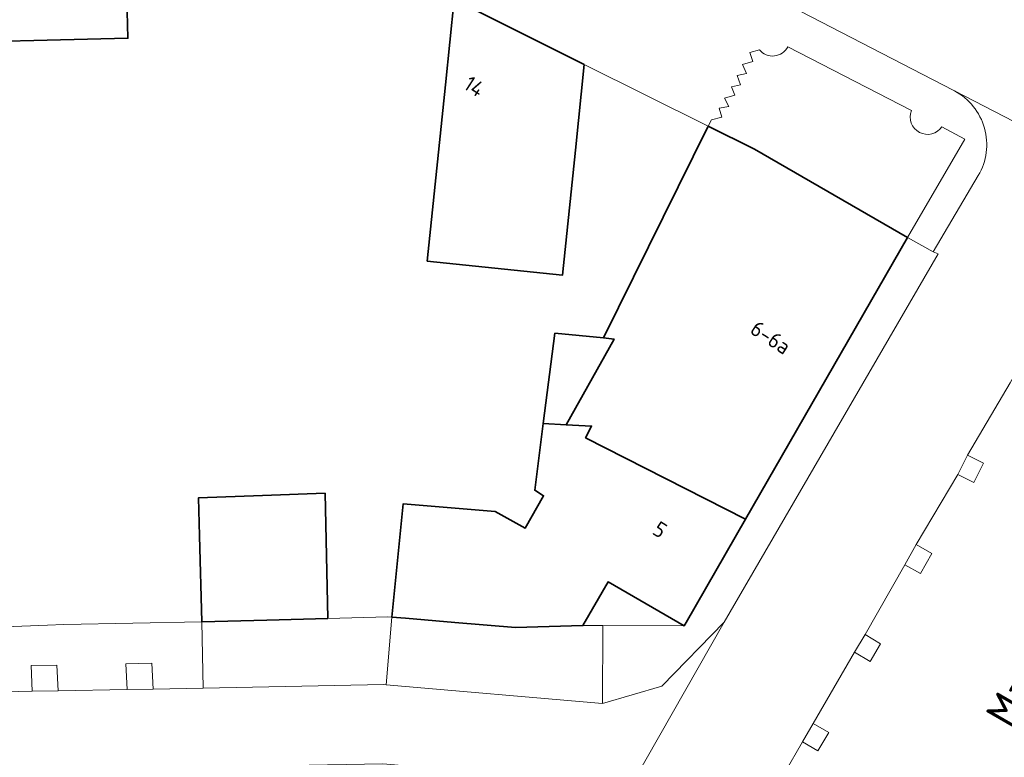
# Model space of a CAD drawing. Extents: x 184422 to 188298, y 343471 to 350189.
# Tile 424 of 513: x 187056 to 187113, y 349157 to 349200. Entities that reach past the tile are written whole.
import ezdxf
from ezdxf.enums import TextEntityAlignment as Align

# ---------------------------------------------------------------- set-up
doc = ezdxf.new("R2010")
doc.units = 0
for name, color, linetype, lineweight in [('B-WA-GR-BEPLANTING_CULTUUR_HEESTERS-GV', 252, 'Continuous', 18), ('B-WA-OG-TERREIN_ERF-GV', 252, 'Continuous', 18), ('B-WA-OG-TOPOGRAFIE-T18', 252, 'Continuous', 18), ('B-WA-VH-VERHARDING_OPEN-GV', 252, 'Continuous', 18), ('B-WA-VH-VERHARDING_SIERBESTRATING-GV', 252, 'Continuous', 18), ('B-WA-VH-VERHARDING_STRAATBAKSTEEN-GV', 252, 'Continuous', 18), ('B-WE-OG-BEBOUWING-GV', 250, 'Continuous', 35), ('B-WE-OG-BEBOUWING-T18', 10, 'Continuous', 18)]:
    doc.layers.add(name, color=color, linetype=linetype, lineweight=lineweight)
doc.styles.add('NLCS-ISO-M1000-T18', font='NLCS-ISO.ttf', dxfattribs={"height": 1.8})
doc.styles.add('NLCS-ISO-M500-T18', font='NLCS-ISO.ttf', dxfattribs={"height": 0.9})

msp = doc.modelspace()

# ---------------------------------------------------------------- linework, layer by layer
at = {"layer": 'B-WA-GR-BEPLANTING_CULTUUR_HEESTERS-GV', "flags": 128}
for points in [[(187110.491, 349174.476), (187109.929, 349173.36), (187110.867, 349172.888), (187111.429, 349174.004)], [(187110.491, 349174.476), (187109.929, 349173.36), (187110.867, 349172.888), (187111.429, 349174.004)], [(187110.491, 349174.476), (187109.929, 349173.36), (187110.867, 349172.888), (187111.429, 349174.004)], [(187107.515, 349169.284), (187106.86, 349168.118), (187107.776, 349167.603), (187108.431, 349168.77)], [(187107.515, 349169.284), (187106.86, 349168.118), (187107.776, 349167.603), (187108.431, 349168.77)], [(187107.515, 349169.284), (187106.86, 349168.118), (187107.776, 349167.603), (187108.431, 349168.77)], [(187104.554, 349164.06), (187103.941, 349163.036), (187104.842, 349162.497), (187105.455, 349163.521)], [(187104.554, 349164.06), (187103.941, 349163.036), (187104.842, 349162.497), (187105.455, 349163.521)], [(187104.554, 349164.06), (187103.941, 349163.036), (187104.842, 349162.497), (187105.455, 349163.521)], [(187057.741, 349160.796), (187057.67, 349162.295), (187056.17, 349162.266), (187056.241, 349160.767)], [(187057.741, 349160.796), (187057.67, 349162.295), (187056.17, 349162.266), (187056.241, 349160.767)], [(187057.741, 349160.796), (187057.67, 349162.295), (187056.17, 349162.266), (187056.241, 349160.767)], [(187061.742, 349160.873), (187063.243, 349160.902), (187063.172, 349162.401), (187061.671, 349162.372)], [(187061.742, 349160.873), (187063.243, 349160.902), (187063.172, 349162.401), (187061.671, 349162.372)], [(187061.742, 349160.873), (187063.243, 349160.902), (187063.172, 349162.401), (187061.671, 349162.372)], [(187101.537, 349158.908), (187100.915, 349157.844), (187101.822, 349157.314), (187102.443, 349158.379)], [(187101.537, 349158.908), (187100.915, 349157.844), (187101.822, 349157.314), (187102.443, 349158.379)], [(187101.537, 349158.908), (187100.915, 349157.844), (187101.822, 349157.314), (187102.443, 349158.379)]]:
    msp.add_lwpolyline(points, close=True, dxfattribs=at)
at = {"layer": 'B-WA-OG-TERREIN_ERF-GV', "flags": 128}
for points in [[(187061.605, 349205.663), (187061.783, 349198.676), (187049.287, 349198.358)], [(187061.605, 349205.663), (187061.783, 349198.676), (187049.287, 349198.358)], [(187061.605, 349205.663), (187061.783, 349198.676), (187049.287, 349198.358)], [(187011.795, 349162.84), (187057.127, 349164.611), (187058.07, 349164.637), (187066.081, 349164.797), (187065.945, 349169.795), (187065.885, 349172.005), (187069.593, 349172.134), (187073.225, 349172.26), (187073.376, 349164.996), (187076.858, 349165.091), (187077.103, 349165.07), (187077.761, 349171.651), (187083.09, 349171.202), (187084.843, 349170.244), (187085.906, 349172.118), (187085.392, 349172.437), (187085.882, 349176.306), (187086.548, 349181.558), (187089.372, 349181.276), (187095.452, 349193.567), (187088.263, 349197.141), (187087.748, 349192.167), (187086.997, 349184.918), (187079.145, 349185.731), (187080.205, 349195.968), (187080.72, 349200.942)], [(187011.795, 349162.84), (187057.127, 349164.611), (187058.07, 349164.637), (187066.081, 349164.797), (187065.945, 349169.795), (187065.885, 349172.005), (187069.593, 349172.134), (187073.225, 349172.26), (187073.376, 349164.996), (187076.858, 349165.091), (187077.103, 349165.07), (187077.761, 349171.651), (187083.09, 349171.202), (187084.843, 349170.244), (187085.906, 349172.118), (187085.392, 349172.437), (187085.882, 349176.306), (187086.548, 349181.558), (187089.372, 349181.276), (187095.452, 349193.567), (187088.263, 349197.141), (187087.748, 349192.167), (187086.997, 349184.918), (187079.145, 349185.731), (187080.205, 349195.968), (187080.72, 349200.942)], [(187011.795, 349162.84), (187057.127, 349164.611), (187058.07, 349164.637), (187066.081, 349164.797), (187065.945, 349169.795), (187065.885, 349172.005), (187069.593, 349172.134), (187073.225, 349172.26), (187073.376, 349164.996), (187076.858, 349165.091), (187077.103, 349165.07), (187077.761, 349171.651), (187083.09, 349171.202), (187084.843, 349170.244), (187085.906, 349172.118), (187085.392, 349172.437), (187085.882, 349176.306), (187086.548, 349181.558), (187089.372, 349181.276), (187095.452, 349193.567), (187088.263, 349197.141), (187087.748, 349192.167), (187086.997, 349184.918), (187079.145, 349185.731), (187080.205, 349195.968), (187080.72, 349200.942)]]:
    msp.add_lwpolyline(points, dxfattribs=at)
msp.add_lwpolyline([(187094.063, 349164.573), (187089.643, 349167.116), (187088.187, 349164.585), (187089.339, 349164.583)], close=True, dxfattribs=at)
msp.add_lwpolyline([(187094.063, 349164.573), (187089.643, 349167.116), (187088.187, 349164.585), (187089.339, 349164.583)], close=True, dxfattribs=at)
msp.add_lwpolyline([(187094.063, 349164.573), (187089.643, 349167.116), (187088.187, 349164.585), (187089.339, 349164.583)], close=True, dxfattribs=at)
at = {"layer": 'B-WA-VH-VERHARDING_OPEN-GV', "flags": 128}
msp.add_lwpolyline([(187112.969, 349178.68), (187110.491, 349174.476), (187111.429, 349174.004), (187110.867, 349172.888), (187109.929, 349173.36), (187107.515, 349169.284), (187108.431, 349168.77), (187107.776, 349167.603), (187106.86, 349168.118), (187104.554, 349164.06), (187105.455, 349163.521), (187104.842, 349162.497), (187103.941, 349163.036), (187101.537, 349158.908), (187102.443, 349158.379), (187101.822, 349157.314), (187100.915, 349157.844), (187098.882, 349154.285), (187099.781, 349153.741), (187099.095, 349152.608), (187098.197, 349153.151), (187097.959, 349152.619)], dxfattribs=at)
msp.add_lwpolyline([(187112.969, 349178.68), (187110.491, 349174.476), (187111.429, 349174.004), (187110.867, 349172.888), (187109.929, 349173.36), (187107.515, 349169.284), (187108.431, 349168.77), (187107.776, 349167.603), (187106.86, 349168.118), (187104.554, 349164.06), (187105.455, 349163.521), (187104.842, 349162.497), (187103.941, 349163.036), (187101.537, 349158.908), (187102.443, 349158.379), (187101.822, 349157.314), (187100.915, 349157.844), (187098.882, 349154.285), (187099.781, 349153.741), (187099.095, 349152.608), (187098.197, 349153.151), (187097.959, 349152.619)], dxfattribs=at)
msp.add_lwpolyline([(187112.969, 349178.68), (187110.491, 349174.476), (187111.429, 349174.004), (187110.867, 349172.888), (187109.929, 349173.36), (187107.515, 349169.284), (187108.431, 349168.77), (187107.776, 349167.603), (187106.86, 349168.118), (187104.554, 349164.06), (187105.455, 349163.521), (187104.842, 349162.497), (187103.941, 349163.036), (187101.537, 349158.908), (187102.443, 349158.379), (187101.822, 349157.314), (187100.915, 349157.844), (187098.882, 349154.285), (187099.781, 349153.741), (187099.095, 349152.608), (187098.197, 349153.151), (187097.959, 349152.619)], dxfattribs=at)
at = {"layer": 'B-WA-VH-VERHARDING_SIERBESTRATING-GV', "flags": 128}
for points in [[(187109.742, 349195.619), (187115.5, 349192.633), (187116.016, 349192.366), (187119.303, 349190.661), (187121.835, 349196.224), (187114.674, 349199.938), (187104.141, 349205.41), (187094.107, 349210.187), (187068.223, 349220.519), (187026.523, 349233.09)], [(187109.742, 349195.619), (187115.5, 349192.633), (187116.016, 349192.366), (187119.303, 349190.661), (187121.835, 349196.224), (187114.674, 349199.938), (187104.141, 349205.41), (187094.107, 349210.187), (187068.223, 349220.519), (187026.523, 349233.09)], [(187109.742, 349195.619), (187115.5, 349192.633), (187116.016, 349192.366), (187119.303, 349190.661), (187121.835, 349196.224), (187114.674, 349199.938), (187104.141, 349205.41), (187094.107, 349210.187), (187068.223, 349220.519), (187026.523, 349233.09)], [(187024.744, 349227.22), (187066.265, 349214.73), (187095.509, 349203), (187109.663, 349195.66)], [(187109.663, 349195.66), (187095.509, 349203), (187066.265, 349214.73), (187024.744, 349227.22)], [(187024.744, 349227.22), (187066.265, 349214.73), (187095.509, 349203), (187109.663, 349195.66)], [(187109.663, 349195.66), (187095.509, 349203), (187066.265, 349214.73), (187024.744, 349227.22)], [(187024.744, 349227.22), (187066.265, 349214.73), (187095.509, 349203), (187109.663, 349195.66)], [(187109.663, 349195.66), (187095.509, 349203), (187066.265, 349214.73), (187024.744, 349227.22)], [(187048.982, 349210.342), (187061.478, 349210.661), (187080.72, 349200.942), (187088.263, 349197.141), (187095.452, 349193.567), (187095.653, 349193.934), (187096.242, 349194.096), (187096.092, 349194.614), (187096.653, 349194.718), (187096.4, 349195.185), (187096.991, 349195.378), (187096.806, 349195.862), (187097.321, 349195.975), (187097.138, 349196.517), (187097.672, 349196.63), (187097.451, 349197.141), (187098.035, 349197.314), (187097.869, 349197.854), (187098.422, 349198.005)], [(187048.982, 349210.342), (187061.478, 349210.661), (187080.72, 349200.942), (187088.263, 349197.141), (187095.452, 349193.567), (187095.653, 349193.934), (187096.242, 349194.096), (187096.092, 349194.614), (187096.653, 349194.718), (187096.4, 349195.185), (187096.991, 349195.378), (187096.806, 349195.862), (187097.321, 349195.975), (187097.138, 349196.517), (187097.672, 349196.63), (187097.451, 349197.141), (187098.035, 349197.314), (187097.869, 349197.854), (187098.422, 349198.005)], [(187048.982, 349210.342), (187061.478, 349210.661), (187080.72, 349200.942), (187088.263, 349197.141), (187095.452, 349193.567), (187095.653, 349193.934), (187096.242, 349194.096), (187096.092, 349194.614), (187096.653, 349194.718), (187096.4, 349195.185), (187096.991, 349195.378), (187096.806, 349195.862), (187097.321, 349195.975), (187097.138, 349196.517), (187097.672, 349196.63), (187097.451, 349197.141), (187098.035, 349197.314), (187097.869, 349197.854), (187098.422, 349198.005)], [(187100.069, 349198.182), (187107.247, 349194.474)], [(187100.069, 349198.182), (187107.247, 349194.474)], [(187100.069, 349198.182), (187107.247, 349194.474)], [(187097.959, 349152.619), (187098.197, 349153.151), (187098.882, 349154.285), (187100.915, 349157.844), (187101.537, 349158.908), (187103.941, 349163.036), (187104.554, 349164.06), (187106.86, 349168.118), (187107.515, 349169.284), (187109.929, 349173.36), (187110.491, 349174.476), (187112.969, 349178.68), (187113.55, 349179.72), (187115.817, 349183.696), (187116.423, 349184.774), (187116.896, 349185.374), (187119.303, 349190.661), (187116.016, 349192.366), (187115.5, 349192.633), (187109.742, 349195.619)], [(187097.959, 349152.619), (187098.197, 349153.151), (187098.882, 349154.285), (187100.915, 349157.844), (187101.537, 349158.908), (187103.941, 349163.036), (187104.554, 349164.06), (187106.86, 349168.118), (187107.515, 349169.284), (187109.929, 349173.36), (187110.491, 349174.476), (187112.969, 349178.68), (187113.55, 349179.72), (187115.817, 349183.696), (187116.423, 349184.774), (187116.896, 349185.374), (187119.303, 349190.661), (187116.016, 349192.366), (187115.5, 349192.633), (187109.742, 349195.619)], [(187097.959, 349152.619), (187098.197, 349153.151), (187098.882, 349154.285), (187100.915, 349157.844), (187101.537, 349158.908), (187103.941, 349163.036), (187104.554, 349164.06), (187106.86, 349168.118), (187107.515, 349169.284), (187109.929, 349173.36), (187110.491, 349174.476), (187112.969, 349178.68), (187113.55, 349179.72), (187115.817, 349183.696), (187116.423, 349184.774), (187116.896, 349185.374), (187119.303, 349190.661), (187116.016, 349192.366), (187115.5, 349192.633), (187109.742, 349195.619)], [(187109.014, 349193.539), (187110.346, 349192.819), (187107.022, 349187.099), (187108.507, 349186.282), (187111.119, 349190.7)], [(187109.014, 349193.539), (187110.346, 349192.819), (187107.022, 349187.099), (187108.507, 349186.282), (187111.119, 349190.7)], [(187109.014, 349193.539), (187110.346, 349192.819), (187107.022, 349187.099), (187108.507, 349186.282), (187111.119, 349190.7)], [(187111.119, 349190.7), (187108.507, 349186.282), (187108.789, 349186.156), (187096.376, 349164.781), (187088.042, 349150.128), (187096.71, 349143.904), (187106.123, 349139.289), (187113.92, 349135.466), (187129.785, 349159.842), (187134.844, 349167.745), (187140.237, 349176.06), (187141.781, 349176.756), (187143.013, 349176.858), (187143.471, 349176.659), (187132.792, 349182.149), (187133.783, 349180.726), (187133.582, 349179.028)], [(187111.119, 349190.7), (187108.507, 349186.282), (187108.789, 349186.156), (187096.376, 349164.781), (187088.042, 349150.128), (187096.71, 349143.904), (187106.123, 349139.289), (187113.92, 349135.466), (187129.785, 349159.842), (187134.844, 349167.745), (187140.237, 349176.06), (187141.781, 349176.756), (187143.013, 349176.858), (187143.471, 349176.659), (187132.792, 349182.149), (187133.783, 349180.726), (187133.582, 349179.028)], [(187111.119, 349190.7), (187108.507, 349186.282), (187108.789, 349186.156), (187096.376, 349164.781), (187088.042, 349150.128), (187096.71, 349143.904), (187106.123, 349139.289), (187113.92, 349135.466), (187129.785, 349159.842), (187134.844, 349167.745), (187140.237, 349176.06), (187141.781, 349176.756), (187143.013, 349176.858), (187143.471, 349176.659), (187132.792, 349182.149), (187133.783, 349180.726), (187133.582, 349179.028)]]:
    msp.add_lwpolyline(points, dxfattribs=at)
at = {"layer": 'B-WA-VH-VERHARDING_SIERBESTRATING-GV'}
for points in [[(187098.422, 349198.005, 0.546938), (187100.069, 349198.182)], [(187098.422, 349198.005, 0.546938), (187100.069, 349198.182)], [(187098.422, 349198.005, 0.546938), (187100.069, 349198.182)], [(187109.663, 349195.66, -0.015148), (187109.742, 349195.619)], [(187109.742, 349195.619, 0.015148), (187109.663, 349195.66)], [(187109.663, 349195.66, -0.015148), (187109.742, 349195.619)], [(187109.742, 349195.619, 0.015148), (187109.663, 349195.66)], [(187109.663, 349195.66, -0.015148), (187109.742, 349195.619)], [(187109.742, 349195.619, 0.015148), (187109.663, 349195.66)], [(187111.119, 349190.7, 0.427919), (187109.742, 349195.619)], [(187109.742, 349195.619, -0.427919), (187111.119, 349190.7)], [(187111.119, 349190.7, 0.427919), (187109.742, 349195.619)], [(187109.742, 349195.619, -0.427919), (187111.119, 349190.7)], [(187111.119, 349190.7, 0.427919), (187109.742, 349195.619)], [(187109.742, 349195.619, -0.427919), (187111.119, 349190.7)], [(187107.247, 349194.474, 0.904249), (187109.014, 349193.539)], [(187107.247, 349194.474, 0.904249), (187109.014, 349193.539)], [(187107.247, 349194.474, 0.904249), (187109.014, 349193.539)]]:
    msp.add_lwpolyline(points, format="xyb", dxfattribs=at)
at = {"layer": 'B-WA-VH-VERHARDING_SIERBESTRATING-GV', "flags": 128}
msp.add_lwpolyline([(187073.376, 349164.996), (187069.845, 349164.9), (187066.081, 349164.797), (187066.155, 349160.958), (187076.626, 349161.161), (187076.766, 349161.149), (187077.103, 349165.07), (187076.858, 349165.091)], close=True, dxfattribs=at)
msp.add_lwpolyline([(187073.376, 349164.996), (187069.845, 349164.9), (187066.081, 349164.797), (187066.155, 349160.958), (187076.626, 349161.161), (187076.766, 349161.149), (187077.103, 349165.07), (187076.858, 349165.091)], close=True, dxfattribs=at)
msp.add_lwpolyline([(187073.376, 349164.996), (187069.845, 349164.9), (187066.081, 349164.797), (187066.155, 349160.958), (187076.626, 349161.161), (187076.766, 349161.149), (187077.103, 349165.07), (187076.858, 349165.091)], close=True, dxfattribs=at)
at = {"layer": 'B-WA-VH-VERHARDING_STRAATBAKSTEEN-GV'}
for points in [[(187100.069, 349198.182, -0.546938), (187098.422, 349198.005)], [(187100.069, 349198.182, -0.546938), (187098.422, 349198.005)], [(187100.069, 349198.182, -0.546938), (187098.422, 349198.005)], [(187109.014, 349193.539, -0.904249), (187107.247, 349194.474)], [(187109.014, 349193.539, -0.904249), (187107.247, 349194.474)], [(187109.014, 349193.539, -0.904249), (187107.247, 349194.474)]]:
    msp.add_lwpolyline(points, format="xyb", dxfattribs=at)
at = {"layer": 'B-WA-VH-VERHARDING_STRAATBAKSTEEN-GV', "flags": 128}
for points in [[(187107.247, 349194.474), (187100.069, 349198.182)], [(187107.247, 349194.474), (187100.069, 349198.182)], [(187107.247, 349194.474), (187100.069, 349198.182)], [(187098.422, 349198.005), (187097.869, 349197.854), (187098.035, 349197.314), (187097.451, 349197.141), (187097.672, 349196.63), (187097.138, 349196.517), (187097.321, 349195.975), (187096.806, 349195.862), (187096.991, 349195.378), (187096.4, 349195.185), (187096.653, 349194.718), (187096.092, 349194.614), (187096.242, 349194.096), (187095.653, 349193.934), (187095.452, 349193.567), (187098.138, 349192.232), (187107.022, 349187.099), (187110.346, 349192.819), (187109.014, 349193.539)], [(187098.422, 349198.005), (187097.869, 349197.854), (187098.035, 349197.314), (187097.451, 349197.141), (187097.672, 349196.63), (187097.138, 349196.517), (187097.321, 349195.975), (187096.806, 349195.862), (187096.991, 349195.378), (187096.4, 349195.185), (187096.653, 349194.718), (187096.092, 349194.614), (187096.242, 349194.096), (187095.653, 349193.934), (187095.452, 349193.567), (187098.138, 349192.232), (187107.022, 349187.099), (187110.346, 349192.819), (187109.014, 349193.539)], [(187098.422, 349198.005), (187097.869, 349197.854), (187098.035, 349197.314), (187097.451, 349197.141), (187097.672, 349196.63), (187097.138, 349196.517), (187097.321, 349195.975), (187096.806, 349195.862), (187096.991, 349195.378), (187096.4, 349195.185), (187096.653, 349194.718), (187096.092, 349194.614), (187096.242, 349194.096), (187095.653, 349193.934), (187095.452, 349193.567), (187098.138, 349192.232), (187107.022, 349187.099), (187110.346, 349192.819), (187109.014, 349193.539)], [(187052.24, 349160.689), (187056.241, 349160.767), (187056.17, 349162.266), (187057.67, 349162.295), (187057.741, 349160.796), (187061.742, 349160.873), (187061.671, 349162.372), (187063.172, 349162.401), (187063.243, 349160.902), (187066.155, 349160.958), (187066.081, 349164.797), (187058.07, 349164.637), (187057.127, 349164.611), (187011.795, 349162.84)], [(187052.24, 349160.689), (187056.241, 349160.767), (187056.17, 349162.266), (187057.67, 349162.295), (187057.741, 349160.796), (187061.742, 349160.873), (187061.671, 349162.372), (187063.172, 349162.401), (187063.243, 349160.902), (187066.155, 349160.958), (187066.081, 349164.797), (187058.07, 349164.637), (187057.127, 349164.611), (187011.795, 349162.84)], [(187052.24, 349160.689), (187056.241, 349160.767), (187056.17, 349162.266), (187057.67, 349162.295), (187057.741, 349160.796), (187061.742, 349160.873), (187061.671, 349162.372), (187063.172, 349162.401), (187063.243, 349160.902), (187066.155, 349160.958), (187066.081, 349164.797), (187058.07, 349164.637), (187057.127, 349164.611), (187011.795, 349162.84)], [(187054.209, 349156.138), (187058.712, 349156.223), (187061.242, 349156.271), (187068.867, 349156.415), (187071.236, 349156.459), (187076.573, 349156.56), (187086.397, 349155.714), (187088.564, 349153.495), (187088.042, 349150.128), (187096.376, 349164.781), (187092.766, 349161.065), (187089.33, 349160.069), (187076.766, 349161.149), (187076.626, 349161.161), (187066.155, 349160.958), (187063.243, 349160.902), (187061.742, 349160.873), (187057.741, 349160.796), (187056.241, 349160.767), (187052.24, 349160.689)], [(187054.209, 349156.138), (187058.712, 349156.223), (187061.242, 349156.271), (187068.867, 349156.415), (187071.236, 349156.459), (187076.573, 349156.56), (187086.397, 349155.714), (187088.564, 349153.495), (187088.042, 349150.128), (187096.376, 349164.781), (187092.766, 349161.065), (187089.33, 349160.069), (187076.766, 349161.149), (187076.626, 349161.161), (187066.155, 349160.958), (187063.243, 349160.902), (187061.742, 349160.873), (187057.741, 349160.796), (187056.241, 349160.767), (187052.24, 349160.689)], [(187054.209, 349156.138), (187058.712, 349156.223), (187061.242, 349156.271), (187068.867, 349156.415), (187071.236, 349156.459), (187076.573, 349156.56), (187086.397, 349155.714), (187088.564, 349153.495), (187088.042, 349150.128), (187096.376, 349164.781), (187092.766, 349161.065), (187089.33, 349160.069), (187076.766, 349161.149), (187076.626, 349161.161), (187066.155, 349160.958), (187063.243, 349160.902), (187061.742, 349160.873), (187057.741, 349160.796), (187056.241, 349160.767), (187052.24, 349160.689)]]:
    msp.add_lwpolyline(points, dxfattribs=at)
for points in [[(187107.022, 349187.099), (187097.619, 349170.755), (187094.176, 349164.77), (187094.063, 349164.573), (187089.339, 349164.583), (187089.33, 349160.069), (187092.766, 349161.065), (187096.376, 349164.781), (187108.789, 349186.156), (187108.507, 349186.282)], [(187107.022, 349187.099), (187097.619, 349170.755), (187094.176, 349164.77), (187094.063, 349164.573), (187089.339, 349164.583), (187089.33, 349160.069), (187092.766, 349161.065), (187096.376, 349164.781), (187108.789, 349186.156), (187108.507, 349186.282)], [(187107.022, 349187.099), (187097.619, 349170.755), (187094.176, 349164.77), (187094.063, 349164.573), (187089.339, 349164.583), (187089.33, 349160.069), (187092.766, 349161.065), (187096.376, 349164.781), (187108.789, 349186.156), (187108.507, 349186.282)], [(187089.33, 349160.069), (187089.339, 349164.583), (187088.187, 349164.585), (187084.268, 349164.469), (187080.757, 349164.764), (187077.89, 349165.004), (187077.103, 349165.07), (187076.766, 349161.149)], [(187089.33, 349160.069), (187089.339, 349164.583), (187088.187, 349164.585), (187084.268, 349164.469), (187080.757, 349164.764), (187077.89, 349165.004), (187077.103, 349165.07), (187076.766, 349161.149)], [(187089.33, 349160.069), (187089.339, 349164.583), (187088.187, 349164.585), (187084.268, 349164.469), (187080.757, 349164.764), (187077.89, 349165.004), (187077.103, 349165.07), (187076.766, 349161.149)]]:
    msp.add_lwpolyline(points, close=True, dxfattribs=at)
at = {"layer": 'B-WE-OG-BEBOUWING-GV', "flags": 128}
for points in [[(187048.982, 349210.342), (187049.287, 349198.358), (187061.783, 349198.676), (187061.605, 349205.663), (187061.478, 349210.661)], [(187048.982, 349210.342), (187049.287, 349198.358), (187061.783, 349198.676), (187061.605, 349205.663), (187061.478, 349210.661)], [(187048.982, 349210.342), (187049.287, 349198.358), (187061.783, 349198.676), (187061.605, 349205.663), (187061.478, 349210.661)], [(187079.145, 349185.731), (187086.997, 349184.918), (187087.748, 349192.167), (187088.263, 349197.141), (187080.72, 349200.942), (187080.205, 349195.968)], [(187079.145, 349185.731), (187086.997, 349184.918), (187087.748, 349192.167), (187088.263, 349197.141), (187080.72, 349200.942), (187080.205, 349195.968)], [(187079.145, 349185.731), (187086.997, 349184.918), (187087.748, 349192.167), (187088.263, 349197.141), (187080.72, 349200.942), (187080.205, 349195.968)], [(187089.372, 349181.276), (187089.993, 349181.214), (187087.22, 349176.238), (187088.688, 349176.163), (187088.339, 349175.484), (187097.619, 349170.755), (187107.022, 349187.099), (187098.138, 349192.232), (187095.452, 349193.567)], [(187089.372, 349181.276), (187089.993, 349181.214), (187087.22, 349176.238), (187088.688, 349176.163), (187088.339, 349175.484), (187097.619, 349170.755), (187107.022, 349187.099), (187098.138, 349192.232), (187095.452, 349193.567)], [(187089.372, 349181.276), (187089.993, 349181.214), (187087.22, 349176.238), (187088.688, 349176.163), (187088.339, 349175.484), (187097.619, 349170.755), (187107.022, 349187.099), (187098.138, 349192.232), (187095.452, 349193.567)], [(187086.548, 349181.558), (187085.882, 349176.306), (187087.22, 349176.238), (187089.993, 349181.214), (187089.372, 349181.276)], [(187086.548, 349181.558), (187085.882, 349176.306), (187087.22, 349176.238), (187089.993, 349181.214), (187089.372, 349181.276)], [(187086.548, 349181.558), (187085.882, 349176.306), (187087.22, 349176.238), (187089.993, 349181.214), (187089.372, 349181.276)], [(187094.063, 349164.573), (187094.176, 349164.77), (187097.619, 349170.755), (187088.339, 349175.484), (187088.688, 349176.163), (187087.22, 349176.238), (187085.882, 349176.306), (187085.392, 349172.437), (187085.906, 349172.118), (187084.843, 349170.244), (187083.09, 349171.202), (187077.761, 349171.651), (187077.103, 349165.07), (187077.89, 349165.004), (187080.757, 349164.764), (187084.268, 349164.469), (187088.187, 349164.585), (187089.643, 349167.116)], [(187094.063, 349164.573), (187094.176, 349164.77), (187097.619, 349170.755), (187088.339, 349175.484), (187088.688, 349176.163), (187087.22, 349176.238), (187085.882, 349176.306), (187085.392, 349172.437), (187085.906, 349172.118), (187084.843, 349170.244), (187083.09, 349171.202), (187077.761, 349171.651), (187077.103, 349165.07), (187077.89, 349165.004), (187080.757, 349164.764), (187084.268, 349164.469), (187088.187, 349164.585), (187089.643, 349167.116)], [(187094.063, 349164.573), (187094.176, 349164.77), (187097.619, 349170.755), (187088.339, 349175.484), (187088.688, 349176.163), (187087.22, 349176.238), (187085.882, 349176.306), (187085.392, 349172.437), (187085.906, 349172.118), (187084.843, 349170.244), (187083.09, 349171.202), (187077.761, 349171.651), (187077.103, 349165.07), (187077.89, 349165.004), (187080.757, 349164.764), (187084.268, 349164.469), (187088.187, 349164.585), (187089.643, 349167.116)], [(187066.081, 349164.797), (187069.845, 349164.9), (187073.376, 349164.996), (187073.225, 349172.26), (187069.593, 349172.134), (187065.885, 349172.005), (187065.945, 349169.795)], [(187066.081, 349164.797), (187069.845, 349164.9), (187073.376, 349164.996), (187073.225, 349172.26), (187069.593, 349172.134), (187065.885, 349172.005), (187065.945, 349169.795)], [(187066.081, 349164.797), (187069.845, 349164.9), (187073.376, 349164.996), (187073.225, 349172.26), (187069.593, 349172.134), (187065.885, 349172.005), (187065.945, 349169.795)]]:
    msp.add_lwpolyline(points, close=True, dxfattribs=at)

# ---------------------------------------------------------------- texts
at = {"layer": 'B-WA-OG-TOPOGRAFIE-T18', "style": 'NLCS-ISO-M1000-T18'}
msp.add_text('Markt', height=1.8, rotation=59.9, dxfattribs=at).set_placement((187113.757, 349161.586), align=Align.MIDDLE)
msp.add_text('Markt', height=1.8, rotation=59.9, dxfattribs=at).set_placement((187113.757, 349161.586), align=Align.MIDDLE)
msp.add_text('Markt', height=1.8, rotation=59.9, dxfattribs=at).set_placement((187113.757, 349161.586), align=Align.MIDDLE)
at = {"layer": 'B-WE-OG-BEBOUWING-T18', "style": 'NLCS-ISO-M500-T18'}
for s, p in [('14', (187081.885, 349195.876)), ('14', (187081.885, 349195.876)), ('14', (187081.885, 349195.876)), ('6-6a', (187099.075, 349181.306)), ('6-6a', (187099.075, 349181.306)), ('6-6a', (187099.075, 349181.306)), ('5', (187092.655, 349170.149)), ('5', (187092.655, 349170.149)), ('5', (187092.655, 349170.149))]:
    msp.add_text(s, height=0.9, rotation=327.1, dxfattribs=at).set_placement(p, align=Align.MIDDLE)

doc.saveas('drawing.dxf')
